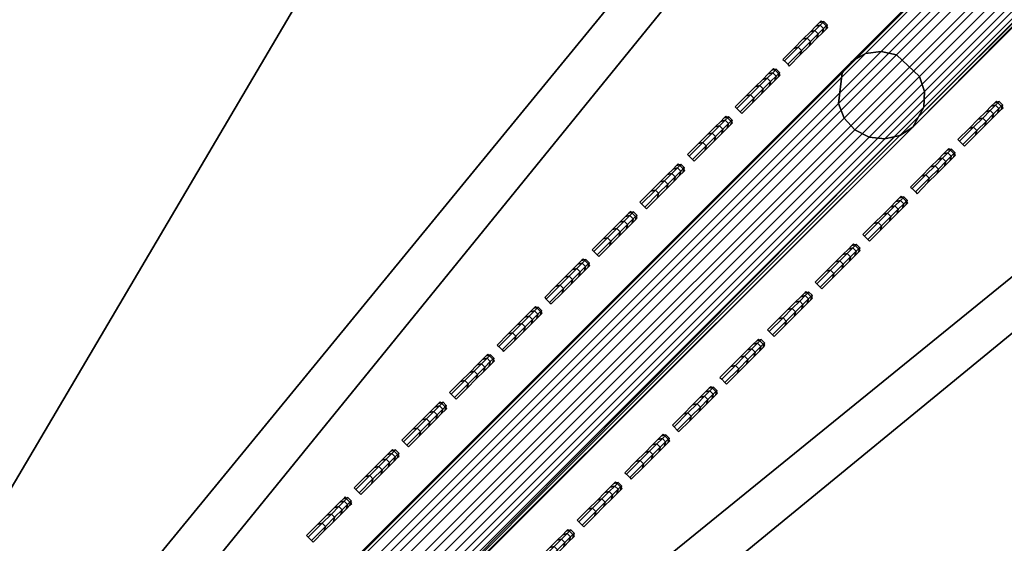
# Model space of a CAD drawing. Header units: inches. Extents: x 0 to 63.6, y -63.6 to 0.
# Tile 386 of 475: x 29.8 to 30.9, y -33.4 to -32.8. Entities that reach past the tile are written whole.
import ezdxf

# ---------------------------------------------------------------- set-up
doc = ezdxf.new("R2010")
doc.units = ezdxf.units.IN
doc.header["$LTSCALE"] = 0.03937
doc.header["$MEASUREMENT"] = 0
for name, color, linetype in [('A-FURN-3-ST', 151, 'Continuous'), ('A-FURN-3-ST-BK', 151, 'Continuous'), ('A-FURN-3-ST-SEAM', 250, 'Continuous'), ('A-FURN-3-STITCH', 15, 'Continuous')]:
    doc.layers.add(name, color=color, linetype=linetype)

msp = doc.modelspace()

# ---------------------------------------------------------------- meshes
at = {"layer": 'A-FURN-3-ST'}
mesh = msp.add_polyface(dxfattribs=at)
corners = [(47.2494, -22.6677, 18), (45.7647, -21.0157, 18), (30.2851, -35.8696, 18), (29.0547, -34.5849, 18), (44.2222, -19.4174, 18), (42.6239, -17.875, 18), (27.77, -33.3546, 18), (40.9719, -16.3902, 18), (26.4332, -32.181, 18), (39.2682, -14.9651, 18), (25.0468, -31.0664, 18), (37.515, -13.6013, 18), (23.6135, -30.0129, 18), (35.7144, -12.3007, 18), (22.136, -29.0223, 18), (33.8688, -11.0648, 18), (42.5956, -16.3574, 5.5), (41.6674, -15.5877, 5.3087), (40.9281, -14.9068, 5.5), (39.9347, -14.1383, 5.3087), (39.2112, -13.515, 5.5), (38.1515, -12.7513, 5.3087), (37.447, -12.1836, 5.5), (41.5964, -15.6696, 5.1464), (39.8666, -14.2227, 5.1464), (38.0865, -12.8381, 5.1464), (36.0566, -11.8078, 5), (37.9893, -12.9679, 5.0381), (37.8745, -13.121, 5), (39.7648, -14.3489, 5.0381), (39.6447, -14.4979, 5), (41.4902, -15.7922, 5.0381), (41.3648, -15.9368, 5), (42.5956, -16.3574, 16.9), (40.9281, -14.9068, 16.9), (39.2112, -13.515, 16.9), (37.447, -12.1836, 16.9), (42.8179, -17.6666, 17.9625), (41.1584, -16.1751, 17.9625), (39.4469, -14.7434, 17.9625), (37.6857, -13.3735, 17.9625), (41.6678, -15.5873, 17.1847), (39.9351, -14.1379, 17.1847), (39.8661, -14.2234, 17.45), (41.5959, -15.6704, 17.45), (39.7564, -14.3596, 17.6778), (41.4814, -15.8025, 17.6778), (39.6134, -14.5369, 17.8526), (41.3322, -15.9746, 17.8526), (38.1519, -12.7509, 17.1847), (38.0861, -12.8389, 17.45), (37.9813, -12.9788, 17.6778), (37.8447, -13.1611, 17.8526), (36.0283, -11.8491, 17.8526), (35.8769, -12.0669, 17.9625), (49.1417, -23.9949, 5), (28.6305, -35.0091, 5), (47.7028, -22.2748, 5), (46.2038, -20.6068, 5), (44.6464, -18.9932, 5), (43.0328, -17.4358, 5), (27.3646, -33.7969, 5), (26.0475, -32.6406, 5), (24.6816, -31.5424, 5), (23.2694, -30.5044, 5), (21.8136, -29.5284, 5), (34.1932, -10.5601, 5)]
mesh.append_faces([[corners[k] for k in face] for face in [(0, 1, 2), (3, 1, 4), (3, 4, 5), (3, 5, 6), (6, 5, 7), (6, 7, 8), (8, 7, 9), (8, 9, 10), (10, 9, 11), (12, 11, 13), (14, 13, 15), (16, 17, 18), (18, 17, 19), (18, 19, 20), (20, 19, 21), (20, 21, 22), (17, 23, 24, 19), (19, 24, 25, 21), (26, 27, 28), (28, 27, 29), (28, 29, 30), (30, 29, 31), (30, 31, 32), (23, 31, 29, 24), (24, 29, 27, 25), (33, 18, 34), (34, 18, 20), (34, 20, 35), (35, 20, 22), (35, 22, 36), (7, 37, 38), (7, 38, 9), (9, 38, 39), (9, 39, 11), (11, 39, 40), (11, 40, 13), (33, 34, 41), (41, 34, 42), (41, 42, 43, 44), (44, 43, 45, 46), (46, 45, 47, 48), (48, 47, 39, 38), (34, 35, 42), (42, 35, 49), (42, 49, 50, 43), (43, 50, 51, 45), (45, 51, 52, 47), (47, 52, 40, 39), (35, 36, 49), (52, 53, 54, 40), (55, 56, 57), (57, 56, 58), (58, 56, 59), (59, 56, 60), (60, 61, 32), (32, 61, 62), (32, 62, 30), (30, 62, 63), (30, 63, 28), (28, 64, 26), (26, 65, 66)]])
mesh = msp.add_polyface(dxfattribs=at)
corners = [(34.1112, -41.826, 5), (33.95, -41.9291, 5.0381), (33.1353, -40.3702, 5), (32.9787, -40.4802, 5.0381), (32.0972, -38.9581, 5), (31.9455, -39.0747, 5.0381), (30.999, -37.5921, 5), (30.8525, -37.7152, 5.0381), (29.8427, -36.275, 5), (30.101, -37.3129, 5.5), (30.6453, -37.8893, 5.3087), (31.243, -38.6788, 5.5), (31.731, -39.2396, 5.3087), (32.323, -40.0941, 5.5), (32.7572, -40.6357, 5.3087), (33.339, -41.5562, 5.5), (33.7221, -42.0749, 5.3087), (33.8134, -42.0165, 5.1464), (32.8459, -40.5734, 5.1464), (31.8169, -39.1736, 5.1464), (30.7283, -37.8196, 5.1464), (34.2889, -43.062, 16.9), (33.339, -41.5562, 16.9), (32.323, -40.0941, 16.9), (31.243, -38.6788, 16.9), (30.101, -37.3129, 16.9), (34.3774, -41.657, 17.9625), (34.6173, -41.5036, 18), (33.3937, -40.1897, 17.9625), (33.6267, -40.0261, 18), (32.3475, -38.7663, 17.9625), (32.5732, -38.5928, 18), (31.2406, -37.3896, 17.9625), (31.4586, -37.2064, 18), (30.0752, -36.062, 17.9625), (30.2851, -35.8696, 18), (29.8797, -36.2413, 17.8526), (31.0375, -37.5603, 17.8526), (32.1372, -38.9281, 17.8526), (33.1766, -40.3422, 17.8526), (34.1539, -41.7999, 17.8526), (29.7118, -36.3953, 17.6778), (30.8631, -37.7068, 17.6778), (31.9566, -39.0669, 17.6778), (32.9902, -40.4731, 17.6778), (33.962, -41.9227, 17.6778), (30.6451, -37.89, 17.1847), (31.7309, -39.2405, 17.1847), (32.7572, -40.6367, 17.1847), (33.7221, -42.076, 17.1847), (33.8147, -42.0168, 17.45), (32.8471, -40.5736, 17.45), (31.818, -39.1735, 17.45), (30.7293, -37.8193, 17.45), (56.8407, -37.5564, 18), (45.7647, -21.0157, 18), (29.0547, -34.5849, 18), (58.2854, -39.3617, 5), (57.3865, -37.3071, 5), (56.4152, -35.2858, 5), (28.6305, -35.0091, 5), (43.0328, -17.4358, 5), (27.3646, -33.7969, 5)]
mesh.append_faces([[corners[k] for k in face] for face in [(0, 1, 2), (2, 1, 3), (2, 3, 4), (4, 3, 5), (4, 5, 6), (6, 5, 7), (6, 7, 8), (9, 10, 11), (11, 10, 12), (11, 12, 13), (13, 12, 14), (13, 14, 15), (15, 14, 16), (17, 16, 14, 18), (18, 14, 12, 19), (19, 12, 10, 20), (1, 17, 18, 3), (3, 18, 19, 5), (5, 19, 20, 7), (15, 21, 22), (15, 22, 13), (13, 22, 23), (13, 23, 11), (11, 23, 24), (11, 24, 9), (9, 24, 25), (26, 27, 28), (28, 27, 29), (28, 29, 30), (30, 29, 31), (30, 31, 32), (32, 31, 33), (32, 33, 34), (34, 33, 35), (34, 36, 37, 32), (32, 37, 38, 30), (30, 38, 39, 28), (28, 39, 40, 26), (36, 41, 42, 37), (37, 42, 43, 38), (38, 43, 44, 39), (39, 44, 45, 40), (46, 25, 24), (46, 24, 47), (47, 24, 23), (47, 23, 48), (48, 23, 22), (48, 22, 49), (50, 45, 44, 51), (51, 44, 43, 52), (52, 43, 42, 53), (49, 50, 51, 48), (48, 51, 52, 47), (47, 52, 53, 46), (31, 54, 33), (33, 54, 35), (35, 55, 56), (57, 4, 6), (58, 6, 8), (59, 8, 60), (61, 60, 62)]])
mesh = msp.add_polyface(dxfattribs=at)
corners = [(30.2851, -35.8696, 18), (48.6745, -24.3714, 18), (47.2494, -22.6677, 18), (52.7253, -28.0019, 5.5), (53.468, -29.1964, 5.3087), (52.2111, -27.3193, 5.3087), (51.456, -26.1926, 5.5), (50.8883, -25.4881, 5.3087), (50.1247, -24.4284, 5.5), (49.5013, -23.705, 5.3087), (48.7328, -22.7115, 5.5), (48.0519, -21.9722, 5.3087), (53.3768, -29.2551, 5.1464), (52.1221, -27.3812, 5.1464), (50.8015, -25.5531, 5.1464), (49.4169, -23.773, 5.1464), (47.97, -22.0432, 5.1464), (47.7028, -22.2748, 5), (47.8474, -22.1494, 5.0381), (49.1417, -23.9949, 5), (49.2907, -23.8748, 5.0381), (50.5186, -25.7651, 5), (50.6717, -25.6503, 5.0381), (51.8318, -27.583, 5), (51.9889, -27.4738, 5.0381), (53.0795, -29.4464, 5), (53.2404, -29.3429, 5.0381), (52.7253, -28.0019, 16.9), (51.456, -26.1926, 16.9), (50.1247, -24.4284, 16.9), (48.7328, -22.7115, 16.9), (47.2822, -21.044, 5.5), (52.5748, -29.7708, 18), (51.5727, -27.7627, 17.9625), (51.3389, -27.9252, 18), (50.2661, -25.9539, 17.9625), (50.0383, -26.1246, 18), (48.8962, -24.1927, 17.9625), (47.4645, -22.4812, 17.9625), (45.973, -20.8217, 17.9625), (53.4684, -29.196, 17.1847), (52.2115, -27.319, 17.1847), (52.1212, -27.3816, 17.45), (53.3759, -29.2554, 17.45), (51.9776, -27.4813, 17.6778), (53.2289, -29.35, 17.6778), (51.7906, -27.6113, 17.8526), (53.0373, -29.4732, 17.8526), (50.8887, -25.4877, 17.1847), (50.8007, -25.5535, 17.45), (50.6608, -25.6583, 17.6778), (50.4785, -25.7949, 17.8526), (49.5017, -23.7046, 17.1847), (49.4162, -23.7735, 17.45), (49.2801, -23.8832, 17.6778), (49.1027, -24.0262, 17.8526), (48.0523, -21.9718, 17.1847), (47.9693, -22.0438, 17.45), (47.8371, -22.1582, 17.6778), (47.665, -22.3075, 17.8526), (28.6305, -35.0091, 5)]
mesh.append_faces([[corners[k] for k in face] for face in [(0, 1, 2), (3, 4, 5), (3, 5, 6), (6, 5, 7), (6, 7, 8), (8, 7, 9), (8, 9, 10), (10, 9, 11), (4, 12, 13, 5), (5, 13, 14, 7), (7, 14, 15, 9), (9, 15, 16, 11), (17, 18, 19), (19, 18, 20), (19, 20, 21), (21, 20, 22), (21, 22, 23), (23, 22, 24), (23, 24, 25), (12, 26, 24, 13), (13, 24, 22, 14), (14, 22, 20, 15), (15, 20, 18, 16), (27, 3, 6), (27, 6, 28), (28, 6, 8), (28, 8, 29), (29, 8, 10), (29, 10, 30), (30, 10, 31), (32, 33, 34), (34, 33, 35), (34, 35, 36), (36, 35, 37), (36, 37, 1), (1, 37, 38), (1, 38, 2), (2, 38, 39), (40, 27, 41), (40, 41, 42, 43), (43, 42, 44, 45), (45, 44, 46, 47), (27, 28, 41), (41, 28, 48), (41, 48, 49, 42), (42, 49, 50, 44), (44, 50, 51, 46), (46, 51, 35, 33), (28, 29, 48), (48, 29, 52), (48, 52, 53, 49), (49, 53, 54, 50), (50, 54, 55, 51), (51, 55, 37, 35), (29, 30, 52), (52, 30, 56), (52, 56, 57, 53), (53, 57, 58, 54), (54, 58, 59, 55), (55, 59, 38, 37), (21, 60, 19)]])
mesh = msp.add_polyface(dxfattribs=at)
corners = [(34.6173, -41.5036, 18), (58.5487, -41.6565, 18), (33.6267, -40.0261, 18), (57.7311, -39.5913, 18), (32.5732, -38.5928, 18), (56.8407, -37.5564, 18), (30.2851, -35.8696, 18), (55.8786, -35.5544, 18), (54.8461, -33.5878, 18), (53.7443, -31.6591, 18), (52.5748, -29.7708, 18), (51.3389, -27.9252, 18), (50.0383, -26.1246, 18), (48.6745, -24.3714, 18), (56.1459, -33.6789, 5.5), (55.7779, -33.0785, 5.3087), (55.0716, -31.7474, 5.5), (54.6574, -31.117, 5.3087), (53.931, -29.8543, 5.5), (53.468, -29.1964, 5.3087), (52.7253, -28.0019, 5.5), (55.6828, -33.1305, 5.1464), (54.5642, -31.1723, 5.1464), (53.3768, -29.2551, 5.1464), (53.0795, -29.4464, 5), (51.9889, -27.4738, 5.0381), (53.2404, -29.3429, 5.0381), (54.2603, -31.353, 5), (54.4248, -31.2552, 5.0381), (55.3727, -33.3003, 5), (55.5405, -33.2084, 5.0381), (56.1459, -33.6789, 16.9), (55.0716, -31.7474, 16.9), (53.931, -29.8543, 16.9), (52.7253, -28.0019, 16.9), (56.1331, -35.4267, 17.9625), (55.0959, -33.4512, 17.9625), (53.9891, -31.5137, 17.9625), (52.8142, -29.6168, 17.9625), (51.5727, -27.7627, 17.9625), (56.3703, -35.3078, 17.8526), (55.3286, -33.3239, 17.8526), (55.7784, -33.0781, 17.1847), (54.6579, -31.1166, 17.1847), (54.5633, -31.1726, 17.45), (55.6819, -33.1308, 17.45), (54.413, -31.2619, 17.6778), (55.5285, -33.2146, 17.6778), (54.2172, -31.3782, 17.8526), (53.4684, -29.196, 17.1847), (53.3759, -29.2554, 17.45), (53.2289, -29.35, 17.6778), (53.0373, -29.4732, 17.8526), (51.7906, -27.6113, 17.8526), (59.1108, -41.4469, 5), (33.1353, -40.3702, 5), (58.2854, -39.3617, 5), (32.0972, -38.9581, 5), (30.999, -37.5921, 5), (57.3865, -37.3071, 5), (29.8427, -36.275, 5), (56.4152, -35.2858, 5), (28.6305, -35.0091, 5), (51.8318, -27.583, 5), (50.5186, -25.7651, 5)]
mesh.append_faces([[corners[k] for k in face] for face in [(0, 1, 2), (2, 1, 3), (2, 3, 4), (4, 3, 5), (6, 5, 7), (6, 7, 8), (8, 9, 6), (6, 9, 10), (6, 10, 11), (11, 12, 6), (6, 12, 13), (14, 15, 16), (16, 15, 17), (16, 17, 18), (18, 17, 19), (18, 19, 20), (15, 21, 22, 17), (17, 22, 23, 19), (24, 25, 26), (24, 26, 27), (27, 26, 28), (27, 28, 29), (29, 28, 30), (21, 30, 28, 22), (22, 28, 26, 23), (31, 16, 32), (32, 16, 18), (32, 18, 33), (33, 18, 20), (33, 20, 34), (7, 35, 36), (7, 36, 8), (8, 36, 37), (8, 37, 9), (9, 37, 38), (9, 38, 10), (10, 38, 39), (40, 41, 36, 35), (31, 32, 42), (42, 32, 43), (42, 43, 44, 45), (45, 44, 46, 47), (47, 46, 48, 41), (41, 48, 37, 36), (32, 33, 43), (43, 33, 49), (43, 49, 50, 44), (44, 50, 51, 46), (46, 51, 52, 48), (48, 52, 38, 37), (33, 34, 49), (52, 53, 39, 38), (54, 55, 56), (56, 55, 57), (56, 58, 59), (59, 60, 61), (61, 62, 29), (29, 62, 27), (27, 62, 24), (24, 62, 63), (63, 62, 64)]])
mesh = msp.add_polyface(dxfattribs=at)
corners = [(29.8427, -36.275, 5), (30.8525, -37.7152, 5.0381), (29.7017, -36.4043, 5.0381), (28.6305, -35.0091, 5), (28.4952, -35.1444, 5.0381), (27.3646, -33.7969, 5), (27.2353, -33.938, 5.0381), (26.0475, -32.6406, 5), (25.9244, -32.7871, 5.0381), (24.6816, -31.5424, 5), (24.9609, -32.3966, 5.5), (25.7503, -32.9943, 5.3087), (26.3267, -33.5386, 5.5), (27.0524, -34.1374, 5.3087), (27.6405, -34.7402, 5.5), (28.3038, -35.3358, 5.3087), (28.8994, -35.9992, 5.5), (29.5022, -36.5872, 5.3087), (30.101, -37.3129, 5.5), (30.6453, -37.8893, 5.3087), (30.7283, -37.8196, 5.1464), (29.5821, -36.5139, 5.1464), (28.3805, -35.2591, 5.1464), (27.1257, -34.0575, 5.1464), (25.82, -32.9113, 5.1464), (30.101, -37.3129, 16.9), (28.8994, -35.9992, 16.9), (27.6405, -34.7402, 16.9), (26.3267, -33.5386, 16.9), (30.0752, -36.062, 17.9625), (30.2851, -35.8696, 18), (28.8534, -34.7862, 17.9625), (29.0547, -34.5849, 18), (27.5776, -33.5644, 17.9625), (27.77, -33.3546, 18), (26.25, -32.399, 17.9625), (26.4332, -32.181, 18), (24.8733, -31.2921, 17.9625), (24.7116, -31.5024, 17.8526), (26.0793, -32.6021, 17.8526), (27.3983, -33.7599, 17.8526), (28.6658, -34.9738, 17.8526), (29.8797, -36.2413, 17.8526), (25.9328, -32.7765, 17.6778), (27.2443, -33.9278, 17.6778), (28.5047, -35.1349, 17.6778), (29.7118, -36.3953, 17.6778), (25.7496, -32.9945, 17.1847), (24.9609, -32.3966, 16.9), (27.0519, -34.1377, 17.1847), (28.3034, -35.3362, 17.1847), (29.5019, -36.5877, 17.1847), (30.6451, -37.89, 17.1847), (30.7293, -37.8193, 17.45), (30.8631, -37.7068, 17.6778), (29.5829, -36.5135, 17.45), (28.3811, -35.2585, 17.45), (27.1262, -34.0567, 17.45), (25.8203, -32.9103, 17.45)]
mesh.append_faces([[corners[k] for k in face] for face in [(0, 1, 2), (0, 2, 3), (3, 2, 4), (3, 4, 5), (5, 4, 6), (5, 6, 7), (7, 6, 8), (7, 8, 9), (10, 11, 12), (12, 11, 13), (12, 13, 14), (14, 13, 15), (14, 15, 16), (16, 15, 17), (16, 17, 18), (18, 17, 19), (20, 19, 17, 21), (21, 17, 15, 22), (22, 15, 13, 23), (23, 13, 11, 24), (1, 20, 21, 2), (2, 21, 22, 4), (4, 22, 23, 6), (6, 23, 24, 8), (18, 25, 16), (16, 25, 26), (16, 26, 14), (14, 26, 27), (14, 27, 12), (12, 27, 28), (12, 28, 10), (29, 30, 31), (31, 30, 32), (31, 32, 33), (33, 32, 34), (33, 34, 35), (35, 34, 36), (35, 36, 37), (37, 38, 39, 35), (35, 39, 40, 33), (33, 40, 41, 31), (31, 41, 42, 29), (39, 43, 44, 40), (40, 44, 45, 41), (41, 45, 46, 42), (47, 48, 28), (47, 28, 49), (49, 28, 27), (49, 27, 50), (50, 27, 26), (50, 26, 51), (51, 26, 25), (51, 25, 52), (53, 54, 46, 55), (55, 46, 45, 56), (56, 45, 44, 57), (57, 44, 43, 58), (52, 53, 55, 51), (51, 55, 56, 50), (50, 56, 57, 49), (49, 57, 58, 47)]])
at = {"layer": 'A-FURN-3-ST-BK'}
mesh = msp.add_polyface(dxfattribs=at)
corners = [(30.941, -31.3661, 18.6363), (30.9526, -31.354, 18.4534), (29.5647, -30.0785, 18.4534), (30.9178, -31.3904, 18.2768), (29.5314, -30.1163, 18.2768), (30.8411, -31.4704, 18.1303), (29.4582, -30.1994, 18.1303), (30.7331, -31.5831, 18.0337), (29.355, -30.3166, 18.0337), (29.2357, -30.4521, 18), (30.6081, -31.7134, 18), (27.8114, -29.2497, 18), (27.9248, -29.1093, 18.0337), (28.023, -28.9878, 18.1303), (28.0926, -28.9017, 18.2768), (28.1243, -28.8625, 18.4534), (29.5536, -30.091, 18.6363), (28.1137, -28.8755, 18.6363), (31.9262, -33.0315, 18), (28.8993, -35.9991, 18), (27.6405, -34.7403, 18), (28.8993, -35.9991, 5.25), (28.8751, -36.0222, 5.125), (27.6405, -34.7403, 5.25), (28.809, -36.0855, 5.0335), (27.5541, -34.8306, 5.0335), (27.6174, -34.7645, 5.125), (28.7186, -36.1719, 5), (30.159, -35.9851, 31.8898), (30.2571, -35.8951, 31.5452), (28.9339, -34.7057, 31.8898), (28.7966, -34.843, 32.204), (30.0159, -36.1163, 32.204), (28.6208, -35.0188, 32.4772), (29.8326, -36.2844, 32.4772), (28.4124, -35.2272, 32.6999), (29.6155, -36.4835, 32.6999), (28.1786, -35.461, 32.8647), (29.3718, -36.7069, 32.8647), (27.9274, -35.7122, 32.9659), (29.1099, -36.947, 32.9659), (29.028, -34.6116, 31.5452), (27.6545, -33.4806, 31.8898), (27.5233, -33.6237, 32.204), (27.7445, -33.3825, 31.5452)]
mesh.append_faces([[corners[k] for k in face] for face in [(0, 1, 2), (2, 1, 3, 4), (4, 3, 5, 6), (6, 5, 7, 8), (8, 7, 9), (9, 7, 10), (9, 11, 8), (8, 11, 12), (8, 12, 13, 6), (6, 13, 14, 4), (4, 14, 15, 2), (2, 15, 16), (16, 15, 17), (16, 0, 2), (18, 19, 20), (18, 20, 10), (10, 20, 9), (19, 21, 20), (21, 22, 23), (22, 24, 25, 26), (24, 27, 25), (28, 29, 30), (28, 30, 31, 32), (32, 31, 33, 34), (34, 33, 35, 36), (36, 35, 37, 38), (38, 37, 39, 40), (29, 41, 30), (30, 41, 42), (30, 42, 43, 31), (41, 44, 42), (41, 0, 44), (44, 0, 16)]])
mesh = msp.add_polyface(dxfattribs=at)
corners = [(34.7641, -35.5259, 18.6363), (35.9313, -37.0057, 18.4534), (34.7771, -35.5153, 18.4534), (33.5486, -34.086, 18.6363), (33.5611, -34.0749, 18.4534), (32.2735, -32.6986, 18.6363), (32.2856, -32.687, 18.4534), (30.941, -31.3661, 18.6363), (30.9526, -31.354, 18.4534), (30.6081, -31.7134, 18), (30.7331, -31.5831, 18.0337), (31.9262, -33.0315, 18), (32.0565, -32.9066, 18.0337), (33.1875, -34.4039, 18), (33.323, -34.2846, 18.0337), (34.3899, -35.8283, 18), (34.5303, -35.7148, 18.0337), (35.5313, -37.302, 18), (34.6518, -35.6166, 18.1303), (33.4402, -34.1814, 18.1303), (32.1692, -32.7985, 18.1303), (30.8411, -31.4704, 18.1303), (35.8908, -37.0357, 18.2768), (35.8018, -37.1016, 18.1303), (34.7379, -35.547, 18.2768), (33.5233, -34.1082, 18.2768), (32.2492, -32.7218, 18.2768), (30.9178, -31.3904, 18.2768), (30.1008, -37.3127, 18), (28.8993, -35.9991, 18), (31.4295, -37.2306, 31.5452), (30.2571, -35.8951, 31.5452), (29.028, -34.6116, 31.5452)]
mesh.append_faces([[corners[k] for k in face] for face in [(0, 1, 2), (0, 2, 3), (3, 2, 4), (3, 4, 5), (5, 4, 6), (5, 6, 7), (7, 6, 8), (9, 10, 11), (11, 10, 12), (11, 12, 13), (13, 12, 14), (13, 14, 15), (15, 14, 16), (15, 16, 17), (18, 16, 14, 19), (19, 14, 12, 20), (20, 12, 10, 21), (22, 23, 18, 24), (24, 18, 19, 25), (25, 19, 20, 26), (26, 20, 21, 27), (1, 22, 24, 2), (2, 24, 25, 4), (4, 25, 26, 6), (6, 26, 27, 8), (15, 28, 13), (13, 28, 29), (13, 29, 11), (30, 0, 3), (30, 3, 31), (31, 3, 5), (31, 5, 32), (32, 5, 7)]])
at = {"layer": 'A-FURN-3-ST-SEAM'}
mesh = msp.add_polyface(dxfattribs=at)
corners = [(0.1, -23.5496, 5.5003), (0.0965, -23.5235, 16.9008), (0.1, -23.5408, 16.9008), (0.0051, -23.5452, 17.0869), (0.0003, -23.5283, 17.0837), (0.0003, -23.5454, 16.9008), (0.0051, -23.5625, 16.9008), (0.003, -23.5667, 5.5003), (0.003, -23.5325, 5.5003), (0.0155, -23.577, 16.9008), (0.025, -23.5929, 5.5003), (0.0304, -23.5867, 16.9008), (0.0587, -23.5989, 5.5003), (0.0655, -23.588, 16.9008), (0.0812, -23.5798, 16.9008), (0.0812, -23.5622, 17.0901), (0.0655, -23.5702, 17.0915), (0.0812, -23.5067, 17.283), (0.0655, -23.5142, 17.286), (0.0883, -23.5818, 5.5003), (0.0929, -23.5664, 16.9008), (0.0929, -23.5489, 17.0876), (0.1, -23.5239, 17.0828), (0.0304, -23.513, 17.2856), (0.0304, -23.5689, 17.0913), (0.0155, -23.504, 17.282), (0.0155, -23.5594, 17.0895), (0.0883, -23.5175, 5.5003), (0.0587, -23.5004, 5.5003), (0.025, -23.5063, 5.5003), (40.0732, -63.5467, 16.9008), (40.0579, -63.5513, 5.5003), (40.0598, -63.5584, 16.9008), (40.0408, -63.5809, 5.5003), (40.0516, -63.5741, 16.9008), (40.0529, -63.6092, 16.9008), (40.0467, -63.6146, 5.5003), (40.0626, -63.6241, 16.9008), (40.0729, -63.6366, 5.5003), (40.0707, -63.6092, 17.0913), (40.0694, -63.5741, 17.0915)]
mesh.append_faces([[corners[k] for k in face] for face in [(0, 1, 2), (3, 4, 5, 6), (6, 5, 7), (7, 5, 8), (6, 7, 9), (9, 7, 10), (9, 10, 11), (11, 10, 12), (11, 12, 13), (13, 12, 14), (13, 14, 15, 16), (16, 15, 17, 18), (12, 19, 14), (14, 19, 20), (14, 20, 21, 15), (19, 0, 20), (20, 0, 2), (20, 2, 21), (21, 2, 22), (18, 23, 24, 16), (16, 24, 11, 13), (23, 25, 26, 24), (24, 26, 9, 11), (26, 3, 6, 9), (30, 31, 32), (31, 33, 32), (32, 33, 34), (34, 33, 35), (35, 33, 36), (35, 36, 37), (37, 36, 38), (39, 40, 34, 35)]])
mesh.append_faces([[corners[k] for k in face] for face in [(8, 10, 7)]], dxfattribs={"vtx0": -1})
mesh.append_faces([[corners[k] for k in face] for face in [(28, 12, 29), (29, 10, 8)]], dxfattribs={"vtx0": -1, "vtx1": -1})
mesh.append_faces([[corners[k] for k in face] for face in [(28, 19, 12), (29, 12, 10)]], dxfattribs={"vtx0": -1, "vtx2": -1})
mesh.append_faces([[corners[k] for k in face] for face in [(0, 19, 27)]], dxfattribs={"vtx1": -1})
mesh = msp.add_polyface(dxfattribs=at)
corners = [(30.761, -32.9312, 22.931), (30.7436, -32.9291, 22.9279), (31.6078, -32.0649, 18.6246), (31.6252, -32.067, 18.6277), (31.3818, -32.3103, 18.0446), (31.3703, -32.3024, 18.0556), (31.308, -32.3858, 18.0321), (31.3576, -32.2915, 18.0612), (31.287, -32.3649, 18.0492), (31.5738, -32.0274, 18.6253), (31.5802, -32.0438, 18.6233), (30.716, -32.908, 22.9266), (30.7096, -32.8916, 22.9286), (30.7278, -32.9212, 22.9263), (31.592, -32.057, 18.6231), (30.7138, -32.8577, 22.9363), (31.578, -31.9936, 18.633), (31.6212, -31.9696, 18.6465), (31.604, -31.9721, 18.6425), (30.7398, -32.8363, 22.9458), (30.757, -32.8338, 22.9497), (30.7742, -32.8378, 22.9524), (31.6383, -31.9736, 18.6491), (31.6696, -32.0142, 18.6473), (31.664, -31.9975, 18.6495), (30.7998, -32.8617, 22.9527), (30.8054, -32.8784, 22.9505), (30.8045, -32.8958, 22.9468), (31.6687, -32.0316, 18.6436), (31.308, -32.3858, 17.9679), (31.3952, -32.3051, 17.9881), (31.3162, -32.3941, 18), (31.3961, -32.3142, 18.013), (31.6563, -32.054, 18.6366), (30.7922, -32.9182, 22.9399), (29.0638, -34.6465, 31.5464), (31.287, -32.3649, 17.9508), (31.3891, -32.2947, 17.975), (31.3909, -32.3146, 18.0299), (31.6421, -32.0634, 18.6319), (30.7779, -32.9275, 22.9351), (29.0496, -34.6559, 31.5416), (30.7247, -32.8446, 22.9411), (31.5889, -31.9804, 18.6378), (31.2632, -32.3411, 18.0433), (31.2632, -32.3411, 17.9567), (31.2477, -32.3255, 18.0171), (31.2477, -32.3255, 17.9829)]
mesh.append_faces([[corners[k] for k in face] for face in [(0, 1, 2, 3), (4, 5, 6), (6, 7, 8), (9, 10, 11, 12), (1, 13, 14, 2), (12, 15, 16, 9), (17, 18, 19, 20), (20, 21, 22, 17), (23, 24, 25, 26), (26, 27, 28, 23), (29, 30, 31), (31, 30, 32), (33, 28, 34), (34, 28, 27), (34, 27, 35), (29, 36, 37), (4, 6, 38), (38, 6, 31), (38, 31, 32), (39, 33, 40), (40, 33, 34), (40, 34, 41), (21, 25, 24, 22), (42, 19, 18, 43), (15, 42, 43, 16), (13, 11, 10, 14), (40, 0, 3, 39)]])
mesh.append_faces([[corners[k] for k in face] for face in [(45, 46, 47)]], dxfattribs={"vtx0": -1})
mesh.append_faces([[corners[k] for k in face] for face in [(29, 8, 36), (36, 44, 45)]], dxfattribs={"vtx0": -1, "vtx1": -1})
mesh.append_faces([[corners[k] for k in face] for face in [(29, 6, 8), (36, 8, 44), (45, 44, 46)]], dxfattribs={"vtx0": -1, "vtx2": -1})
mesh.append_faces([[corners[k] for k in face] for face in [(31, 6, 29)]], dxfattribs={"vtx1": -1})
mesh = msp.add_polyface(dxfattribs=at)
corners = [(28.9581, -34.7341, 31.8222), (28.9412, -34.7315, 31.8175), (29.0152, -34.6575, 31.5344), (29.0327, -34.6595, 31.5375), (30.7436, -32.9291, 22.9279), (30.761, -32.9312, 22.931), (30.7096, -32.8916, 22.9286), (30.716, -32.908, 22.9266), (28.9877, -34.6364, 31.5331), (28.9812, -34.62, 31.5351), (28.9138, -34.7103, 31.8155), (28.907, -34.6942, 31.8186), (28.9256, -34.7234, 31.8151), (28.9995, -34.6496, 31.5329), (30.7278, -32.9212, 22.9263), (28.9102, -34.6613, 31.8303), (28.9854, -34.5861, 31.5428), (30.7138, -32.8577, 22.9363), (30.757, -32.8338, 22.9497), (30.7398, -32.8363, 22.9458), (29.0115, -34.5647, 31.5523), (29.0287, -34.5622, 31.5563), (28.9349, -34.6412, 31.8449), (28.9516, -34.6393, 31.8509), (28.9683, -34.6436, 31.855), (29.0458, -34.5661, 31.5589), (30.7742, -32.8378, 22.9524), (30.8054, -32.8784, 22.9505), (30.7998, -32.8617, 22.9527), (29.0715, -34.59, 31.5593), (29.0771, -34.6067, 31.557), (28.994, -34.6676, 31.8555), (28.9998, -34.6839, 31.8521), (28.9995, -34.7009, 31.8465), (29.0762, -34.6241, 31.5534), (30.8045, -32.8958, 22.9468), (29.0638, -34.6465, 31.5464), (28.9881, -34.7222, 31.8357), (28.8773, -34.833, 32.1153), (29.0496, -34.6559, 31.5416), (30.7922, -32.9182, 22.9399), (28.9745, -34.731, 31.8285), (28.9204, -34.6488, 31.8377), (28.9964, -34.5729, 31.5476), (30.7247, -32.8446, 22.9411), (30.7779, -32.9275, 22.9351)]
mesh.append_faces([[corners[k] for k in face] for face in [(0, 1, 2, 3), (3, 2, 4, 5), (6, 7, 8, 9), (9, 8, 10, 11), (1, 12, 13, 2), (2, 13, 14, 4), (11, 15, 16, 9), (9, 16, 17, 6), (18, 19, 20, 21), (21, 20, 22, 23), (23, 24, 25, 21), (21, 25, 26, 18), (27, 28, 29, 30), (30, 29, 31, 32), (32, 33, 34, 30), (30, 34, 35, 27), (36, 35, 34), (36, 34, 37), (37, 34, 33), (37, 33, 38), (39, 40, 36), (39, 36, 41), (41, 36, 37), (24, 31, 29, 25), (25, 29, 28, 26), (42, 22, 20, 43), (43, 20, 19, 44), (15, 42, 43, 16), (16, 43, 44, 17), (12, 10, 8, 13), (13, 8, 7, 14), (41, 0, 3, 39), (39, 3, 5, 45)]])
at = {"layer": 'A-FURN-3-STITCH'}
mesh = msp.add_polymesh((7, 4), dxfattribs=at)
for k, corner in enumerate([(30.6977, -32.8074, 22.8913), (30.6958, -32.8056, 22.8913), (30.6921, -32.8019, 22.8913), (30.6903, -32.8, 22.8913), (30.6958, -32.8092, 22.9303), (30.6971, -32.8043, 22.9315), (30.6934, -32.8006, 22.9315), (30.6885, -32.8019, 22.9303), (30.6918, -32.8132, 22.969), (30.6931, -32.8083, 22.9702), (30.6894, -32.8046, 22.9702), (30.6845, -32.8059, 22.969), (30.6857, -32.8193, 23.0071), (30.687, -32.8144, 23.0083), (30.6833, -32.8107, 23.0083), (30.6784, -32.812, 23.0071), (30.6775, -32.8276, 23.0445), (30.6787, -32.8227, 23.0456), (30.675, -32.819, 23.0456), (30.6701, -32.8202, 23.0445), (30.6672, -32.8378, 23.0808), (30.6685, -32.8329, 23.0819), (30.6648, -32.8292, 23.0819), (30.6599, -32.8305, 23.0808), (30.655, -32.8501, 23.1158), (30.6532, -32.8482, 23.1158), (30.6495, -32.8445, 23.1158), (30.6476, -32.8427, 23.1158)]):
    mesh.set_mesh_vertex(divmod(k, 4), corner)
mesh = msp.add_polymesh((7, 4), dxfattribs=at)
for k, corner in enumerate([(30.6448, -32.8603, 23.1548), (30.6429, -32.8585, 23.1548), (30.6392, -32.8548, 23.1548), (30.6374, -32.8529, 23.1548), (30.6429, -32.8621, 23.1938), (30.6442, -32.8572, 23.195), (30.6405, -32.8535, 23.195), (30.6356, -32.8548, 23.1938), (30.6389, -32.8661, 23.2325), (30.6402, -32.8612, 23.2336), (30.6365, -32.8575, 23.2336), (30.6316, -32.8588, 23.2325), (30.6328, -32.8723, 23.2706), (30.634, -32.8673, 23.2718), (30.6304, -32.8637, 23.2718), (30.6254, -32.8649, 23.2706), (30.6246, -32.8805, 23.3079), (30.6258, -32.8756, 23.3091), (30.6221, -32.8719, 23.3091), (30.6172, -32.8731, 23.3079), (30.6143, -32.8907, 23.3442), (30.6156, -32.8858, 23.3454), (30.6119, -32.8821, 23.3454), (30.607, -32.8834, 23.3442), (30.6021, -32.903, 23.3793), (30.6003, -32.9011, 23.3793), (30.5966, -32.8974, 23.3793), (30.5947, -32.8956, 23.3793)]):
    mesh.set_mesh_vertex(divmod(k, 4), corner)
mesh = msp.add_polymesh((7, 4), dxfattribs=at)
for k, corner in enumerate([(30.8925, -32.8964, 22.6278), (30.8906, -32.8946, 22.6278), (30.8869, -32.8909, 22.6278), (30.8851, -32.889, 22.6278), (30.8907, -32.8982, 22.6669), (30.8919, -32.8933, 22.668), (30.8882, -32.8896, 22.668), (30.8833, -32.8909, 22.6669), (30.8867, -32.9022, 22.7055), (30.8879, -32.8973, 22.7067), (30.8842, -32.8936, 22.7067), (30.8793, -32.8949, 22.7055), (30.8805, -32.9084, 22.7437), (30.8818, -32.9034, 22.7448), (30.8781, -32.8997, 22.7448), (30.8732, -32.901, 22.7437), (30.8723, -32.9166, 22.781), (30.8736, -32.9117, 22.7822), (30.8699, -32.908, 22.7822), (30.8649, -32.9092, 22.781), (30.862, -32.9268, 22.8173), (30.8633, -32.9219, 22.8185), (30.8596, -32.9182, 22.8185), (30.8547, -32.9195, 22.8173), (30.8498, -32.9391, 22.8524), (30.848, -32.9372, 22.8524), (30.8443, -32.9335, 22.8524), (30.8424, -32.9317, 22.8524)]):
    mesh.set_mesh_vertex(divmod(k, 4), corner)
mesh = msp.add_polymesh((7, 4), dxfattribs=at)
for k, corner in enumerate([(30.5919, -32.9132, 23.4182), (30.59, -32.9114, 23.4182), (30.5863, -32.9077, 23.4182), (30.5845, -32.9058, 23.4182), (30.59, -32.915, 23.4572), (30.5913, -32.9101, 23.4584), (30.5876, -32.9064, 23.4584), (30.5827, -32.9077, 23.4572), (30.586, -32.919, 23.4959), (30.5873, -32.9141, 23.4971), (30.5836, -32.9104, 23.4971), (30.5787, -32.9117, 23.4959), (30.5799, -32.9252, 23.5341), (30.5811, -32.9202, 23.5352), (30.5775, -32.9166, 23.5352), (30.5725, -32.9178, 23.5341), (30.5717, -32.9334, 23.5714), (30.5729, -32.9285, 23.5726), (30.5692, -32.9248, 23.5726), (30.5643, -32.926, 23.5714), (30.5614, -32.9437, 23.6077), (30.5626, -32.9387, 23.6089), (30.559, -32.9351, 23.6089), (30.554, -32.9363, 23.6077), (30.5492, -32.9559, 23.6428), (30.5474, -32.954, 23.6428), (30.5437, -32.9503, 23.6428), (30.5418, -32.9485, 23.6428)]):
    mesh.set_mesh_vertex(divmod(k, 4), corner)
mesh = msp.add_polymesh((7, 4), dxfattribs=at)
for k, corner in enumerate([(30.8396, -32.9493, 22.8913), (30.8377, -32.9475, 22.8913), (30.834, -32.9438, 22.8913), (30.8322, -32.9419, 22.8913), (30.8377, -32.9511, 22.9303), (30.839, -32.9462, 22.9315), (30.8353, -32.9425, 22.9315), (30.8304, -32.9438, 22.9303), (30.8338, -32.9551, 22.969), (30.835, -32.9502, 22.9702), (30.8313, -32.9465, 22.9702), (30.8264, -32.9478, 22.969), (30.8276, -32.9613, 23.0071), (30.8289, -32.9563, 23.0083), (30.8252, -32.9527, 23.0083), (30.8203, -32.9539, 23.0071), (30.8194, -32.9695, 23.0445), (30.8206, -32.9646, 23.0456), (30.817, -32.9609, 23.0456), (30.812, -32.9621, 23.0445), (30.8091, -32.9797, 23.0808), (30.8104, -32.9748, 23.0819), (30.8067, -32.9711, 23.0819), (30.8018, -32.9724, 23.0808), (30.7969, -32.992, 23.1158), (30.7951, -32.9901, 23.1158), (30.7914, -32.9864, 23.1158), (30.7895, -32.9846, 23.1158)]):
    mesh.set_mesh_vertex(divmod(k, 4), corner)
mesh = msp.add_polymesh((7, 4), dxfattribs=at)
for k, corner in enumerate([(30.5389, -32.9661, 23.6817), (30.5371, -32.9643, 23.6817), (30.5334, -32.9606, 23.6817), (30.5316, -32.9588, 23.6817), (30.5371, -32.968, 23.7207), (30.5383, -32.963, 23.7219), (30.5347, -32.9594, 23.7219), (30.5297, -32.9606, 23.7207), (30.5331, -32.9719, 23.7594), (30.5344, -32.967, 23.7606), (30.5307, -32.9633, 23.7606), (30.5258, -32.9646, 23.7594), (30.527, -32.9781, 23.7975), (30.5282, -32.9732, 23.7987), (30.5245, -32.9695, 23.7987), (30.5196, -32.9707, 23.7975), (30.5188, -32.9863, 23.8349), (30.52, -32.9814, 23.836), (30.5163, -32.9777, 23.836), (30.5114, -32.9789, 23.8349), (30.5085, -32.9966, 23.8712), (30.5097, -32.9916, 23.8723), (30.5061, -32.988, 23.8723), (30.5011, -32.9892, 23.8712), (30.4963, -33.0088, 23.9062), (30.4944, -33.0069, 23.9062), (30.4908, -33.0033, 23.9062), (30.4889, -33.0014, 23.9062)]):
    mesh.set_mesh_vertex(divmod(k, 4), corner)
mesh = msp.add_polymesh((7, 4), dxfattribs=at)
for k, corner in enumerate([(30.7867, -33.0022, 23.1548), (30.7848, -33.0004, 23.1548), (30.7811, -32.9967, 23.1548), (30.7793, -32.9948, 23.1548), (30.7848, -33.004, 23.1938), (30.7861, -32.9991, 23.195), (30.7824, -32.9954, 23.195), (30.7775, -32.9967, 23.1938), (30.7808, -33.008, 23.2325), (30.7821, -33.0031, 23.2336), (30.7784, -32.9994, 23.2336), (30.7735, -33.0007, 23.2325), (30.7747, -33.0142, 23.2706), (30.776, -33.0092, 23.2718), (30.7723, -33.0056, 23.2718), (30.7674, -33.0068, 23.2706), (30.7665, -33.0224, 23.3079), (30.7677, -33.0175, 23.3091), (30.7641, -33.0138, 23.3091), (30.7591, -33.015, 23.3079), (30.7562, -33.0327, 23.3442), (30.7575, -33.0277, 23.3454), (30.7538, -33.0241, 23.3454), (30.7489, -33.0253, 23.3442), (30.744, -33.0449, 23.3793), (30.7422, -33.043, 23.3793), (30.7385, -33.0393, 23.3793), (30.7366, -33.0375, 23.3793)]):
    mesh.set_mesh_vertex(divmod(k, 4), corner)
mesh = msp.add_polymesh((7, 4), dxfattribs=at)
for k, corner in enumerate([(30.486, -33.019, 23.9452), (30.4842, -33.0172, 23.9452), (30.4805, -33.0135, 23.9452), (30.4787, -33.0117, 23.9452), (30.4842, -33.0209, 23.9842), (30.4854, -33.0159, 23.9854), (30.4818, -33.0123, 23.9854), (30.4768, -33.0135, 23.9842), (30.4802, -33.0249, 24.0229), (30.4814, -33.0199, 24.024), (30.4778, -33.0163, 24.024), (30.4728, -33.0175, 24.0229), (30.4741, -33.031, 24.061), (30.4753, -33.0261, 24.0622), (30.4716, -33.0224, 24.0622), (30.4667, -33.0236, 24.061), (30.4659, -33.0392, 24.0983), (30.4671, -33.0343, 24.0995), (30.4634, -33.0306, 24.0995), (30.4585, -33.0318, 24.0983), (30.4556, -33.0495, 24.1346), (30.4568, -33.0446, 24.1358), (30.4531, -33.0409, 24.1358), (30.4482, -33.0421, 24.1346), (30.4433, -33.0617, 24.1697), (30.4415, -33.0598, 24.1697), (30.4379, -33.0562, 24.1697), (30.436, -33.0544, 24.1697)]):
    mesh.set_mesh_vertex(divmod(k, 4), corner)
mesh = msp.add_polymesh((7, 4), dxfattribs=at)
for k, corner in enumerate([(30.7338, -33.0551, 23.4182), (30.7319, -33.0533, 23.4182), (30.7282, -33.0496, 23.4182), (30.7264, -33.0478, 23.4182), (30.7319, -33.057, 23.4572), (30.7332, -33.052, 23.4584), (30.7295, -33.0484, 23.4584), (30.7246, -33.0496, 23.4572), (30.7279, -33.061, 23.4959), (30.7292, -33.056, 23.4971), (30.7255, -33.0523, 23.4971), (30.7206, -33.0536, 23.4959), (30.7218, -33.0671, 23.5341), (30.723, -33.0622, 23.5352), (30.7194, -33.0585, 23.5352), (30.7144, -33.0597, 23.5341), (30.7136, -33.0753, 23.5714), (30.7148, -33.0704, 23.5726), (30.7111, -33.0667, 23.5726), (30.7062, -33.0679, 23.5714), (30.7033, -33.0856, 23.6077), (30.7046, -33.0806, 23.6089), (30.7009, -33.077, 23.6089), (30.696, -33.0782, 23.6077), (30.6911, -33.0978, 23.6428), (30.6893, -33.0959, 23.6428), (30.6856, -33.0923, 23.6428), (30.6837, -33.0904, 23.6428)]):
    mesh.set_mesh_vertex(divmod(k, 4), corner)
mesh = msp.add_polymesh((7, 4), dxfattribs=at)
for k, corner in enumerate([(30.4331, -33.0719, 24.2086), (30.4313, -33.0701, 24.2086), (30.4276, -33.0664, 24.2086), (30.4258, -33.0646, 24.2086), (30.4313, -33.0738, 24.2476), (30.4325, -33.0689, 24.2488), (30.4288, -33.0652, 24.2488), (30.4239, -33.0664, 24.2476), (30.4273, -33.0778, 24.2863), (30.4285, -33.0728, 24.2875), (30.4249, -33.0692, 24.2875), (30.4199, -33.0704, 24.2863), (30.4212, -33.0839, 24.3245), (30.4224, -33.079, 24.3256), (30.4187, -33.0753, 24.3256), (30.4138, -33.0765, 24.3245), (30.4129, -33.0921, 24.3618), (30.4142, -33.0872, 24.363), (30.4105, -33.0835, 24.363), (30.4056, -33.0848, 24.3618), (30.4027, -33.1024, 24.3981), (30.4039, -33.0975, 24.3993), (30.4002, -33.0938, 24.3993), (30.3953, -33.095, 24.3981), (30.3904, -33.1146, 24.4332), (30.3886, -33.1128, 24.4332), (30.3849, -33.1091, 24.4332), (30.3831, -33.1073, 24.4332)]):
    mesh.set_mesh_vertex(divmod(k, 4), corner)
mesh = msp.add_polymesh((7, 4), dxfattribs=at)
for k, corner in enumerate([(30.6809, -33.108, 23.6817), (30.679, -33.1062, 23.6817), (30.6753, -33.1025, 23.6817), (30.6735, -33.1007, 23.6817), (30.679, -33.1099, 23.7207), (30.6803, -33.1049, 23.7219), (30.6766, -33.1013, 23.7219), (30.6717, -33.1025, 23.7207), (30.675, -33.1139, 23.7594), (30.6763, -33.1089, 23.7606), (30.6726, -33.1053, 23.7606), (30.6677, -33.1065, 23.7594), (30.6689, -33.12, 23.7975), (30.6701, -33.1151, 23.7987), (30.6665, -33.1114, 23.7987), (30.6615, -33.1126, 23.7975), (30.6607, -33.1282, 23.8349), (30.6619, -33.1233, 23.836), (30.6582, -33.1196, 23.836), (30.6533, -33.1208, 23.8349), (30.6504, -33.1385, 23.8712), (30.6516, -33.1336, 23.8723), (30.648, -33.1299, 23.8723), (30.643, -33.1311, 23.8712), (30.6382, -33.1507, 23.9062), (30.6364, -33.1488, 23.9062), (30.6327, -33.1452, 23.9062), (30.6308, -33.1434, 23.9062)]):
    mesh.set_mesh_vertex(divmod(k, 4), corner)
mesh = msp.add_polymesh((7, 4), dxfattribs=at)
for k, corner in enumerate([(30.3802, -33.1248, 24.4721), (30.3784, -33.123, 24.4721), (30.3747, -33.1193, 24.4721), (30.3729, -33.1175, 24.4721), (30.3784, -33.1267, 24.5111), (30.3796, -33.1218, 24.5123), (30.3759, -33.1181, 24.5123), (30.371, -33.1193, 24.5111), (30.3744, -33.1307, 24.5498), (30.3756, -33.1258, 24.551), (30.3719, -33.1221, 24.551), (30.367, -33.1233, 24.5498), (30.3683, -33.1368, 24.5879), (30.3695, -33.1319, 24.5891), (30.3658, -33.1282, 24.5891), (30.3609, -33.1294, 24.5879), (30.36, -33.145, 24.6253), (30.3613, -33.1401, 24.6264), (30.3576, -33.1364, 24.6264), (30.3527, -33.1377, 24.6253), (30.3498, -33.1553, 24.6616), (30.351, -33.1504, 24.6627), (30.3473, -33.1467, 24.6627), (30.3424, -33.1479, 24.6616), (30.3375, -33.1675, 24.6966), (30.3357, -33.1657, 24.6966), (30.332, -33.162, 24.6966), (30.3302, -33.1602, 24.6966)]):
    mesh.set_mesh_vertex(divmod(k, 4), corner)
mesh = msp.add_polymesh((7, 4), dxfattribs=at)
for k, corner in enumerate([(30.6279, -33.1609, 23.9452), (30.6261, -33.1591, 23.9452), (30.6224, -33.1554, 23.9452), (30.6206, -33.1536, 23.9452), (30.6261, -33.1628, 23.9842), (30.6273, -33.1579, 23.9854), (30.6237, -33.1542, 23.9854), (30.6187, -33.1554, 23.9842), (30.6221, -33.1668, 24.0229), (30.6234, -33.1618, 24.024), (30.6197, -33.1582, 24.024), (30.6148, -33.1594, 24.0229), (30.616, -33.1729, 24.061), (30.6172, -33.168, 24.0622), (30.6135, -33.1643, 24.0622), (30.6086, -33.1655, 24.061), (30.6078, -33.1811, 24.0983), (30.609, -33.1762, 24.0995), (30.6053, -33.1725, 24.0995), (30.6004, -33.1738, 24.0983), (30.5975, -33.1914, 24.1346), (30.5987, -33.1865, 24.1358), (30.5951, -33.1828, 24.1358), (30.5901, -33.184, 24.1346), (30.5853, -33.2036, 24.1697), (30.5834, -33.2018, 24.1697), (30.5798, -33.1981, 24.1697), (30.5779, -33.1963, 24.1697)]):
    mesh.set_mesh_vertex(divmod(k, 4), corner)
mesh = msp.add_polymesh((7, 4), dxfattribs=at)
for k, corner in enumerate([(30.3273, -33.1778, 24.7356), (30.3254, -33.1759, 24.7356), (30.3218, -33.1723, 24.7356), (30.3199, -33.1704, 24.7356), (30.3255, -33.1796, 24.7746), (30.3267, -33.1747, 24.7757), (30.323, -33.171, 24.7757), (30.3181, -33.1722, 24.7746), (30.3215, -33.1836, 24.8133), (30.3227, -33.1787, 24.8144), (30.319, -33.175, 24.8144), (30.3141, -33.1762, 24.8133), (30.3154, -33.1897, 24.8514), (30.3166, -33.1848, 24.8526), (30.3129, -33.1811, 24.8526), (30.308, -33.1823, 24.8514), (30.3071, -33.1979, 24.8887), (30.3084, -33.193, 24.8899), (30.3047, -33.1893, 24.8899), (30.2998, -33.1906, 24.8887), (30.2969, -33.2082, 24.925), (30.2981, -33.2033, 24.9262), (30.2944, -33.1996, 24.9262), (30.2895, -33.2008, 24.925), (30.2846, -33.2204, 24.9601), (30.2828, -33.2186, 24.9601), (30.2791, -33.2149, 24.9601), (30.2773, -33.2131, 24.9601)]):
    mesh.set_mesh_vertex(divmod(k, 4), corner)
mesh = msp.add_polymesh((7, 4), dxfattribs=at)
for k, corner in enumerate([(30.575, -33.2138, 24.2086), (30.5732, -33.212, 24.2086), (30.5695, -33.2083, 24.2086), (30.5677, -33.2065, 24.2086), (30.5732, -33.2157, 24.2476), (30.5744, -33.2108, 24.2488), (30.5708, -33.2071, 24.2488), (30.5658, -33.2083, 24.2476), (30.5692, -33.2197, 24.2863), (30.5704, -33.2148, 24.2875), (30.5668, -33.2111, 24.2875), (30.5618, -33.2123, 24.2863), (30.5631, -33.2258, 24.3245), (30.5643, -33.2209, 24.3256), (30.5606, -33.2172, 24.3256), (30.5557, -33.2184, 24.3245), (30.5549, -33.234, 24.3618), (30.5561, -33.2291, 24.363), (30.5524, -33.2254, 24.363), (30.5475, -33.2267, 24.3618), (30.5446, -33.2443, 24.3981), (30.5458, -33.2394, 24.3993), (30.5422, -33.2357, 24.3993), (30.5372, -33.2369, 24.3981), (30.5323, -33.2565, 24.4332), (30.5305, -33.2547, 24.4332), (30.5269, -33.251, 24.4332), (30.525, -33.2492, 24.4332)]):
    mesh.set_mesh_vertex(divmod(k, 4), corner)
mesh = msp.add_polymesh((7, 4), dxfattribs=at)
for k, corner in enumerate([(30.2744, -33.2307, 24.999), (30.2725, -33.2288, 24.999), (30.2689, -33.2252, 24.999), (30.267, -33.2233, 24.999), (30.2726, -33.2325, 25.038), (30.2738, -33.2276, 25.0392), (30.2701, -33.2239, 25.0392), (30.2652, -33.2251, 25.038), (30.2686, -33.2365, 25.0767), (30.2698, -33.2316, 25.0779), (30.2661, -33.2279, 25.0779), (30.2612, -33.2291, 25.0767), (30.2624, -33.2426, 25.1149), (30.2637, -33.2377, 25.116), (30.26, -33.234, 25.116), (30.2551, -33.2353, 25.1149), (30.2542, -33.2508, 25.1522), (30.2555, -33.2459, 25.1534), (30.2518, -33.2422, 25.1534), (30.2469, -33.2435, 25.1522), (30.244, -33.2611, 25.1885), (30.2452, -33.2562, 25.1897), (30.2415, -33.2525, 25.1897), (30.2366, -33.2537, 25.1885), (30.2317, -33.2734, 25.2236), (30.2299, -33.2715, 25.2236), (30.2262, -33.2678, 25.2236), (30.2243, -33.266, 25.2236)]):
    mesh.set_mesh_vertex(divmod(k, 4), corner)
mesh = msp.add_polymesh((7, 4), dxfattribs=at)
for k, corner in enumerate([(30.5221, -33.2668, 24.4721), (30.5203, -33.2649, 24.4721), (30.5166, -33.2613, 24.4721), (30.5148, -33.2594, 24.4721), (30.5203, -33.2686, 24.5111), (30.5215, -33.2637, 24.5123), (30.5178, -33.26, 24.5123), (30.5129, -33.2612, 24.5111), (30.5163, -33.2726, 24.5498), (30.5175, -33.2677, 24.551), (30.5139, -33.264, 24.551), (30.5089, -33.2652, 24.5498), (30.5102, -33.2787, 24.5879), (30.5114, -33.2738, 24.5891), (30.5077, -33.2701, 24.5891), (30.5028, -33.2713, 24.5879), (30.502, -33.2869, 24.6253), (30.5032, -33.282, 24.6264), (30.4995, -33.2783, 24.6264), (30.4946, -33.2796, 24.6253), (30.4917, -33.2972, 24.6616), (30.4929, -33.2923, 24.6627), (30.4892, -33.2886, 24.6627), (30.4843, -33.2898, 24.6616), (30.4794, -33.3094, 24.6966), (30.4776, -33.3076, 24.6966), (30.4739, -33.3039, 24.6966), (30.4721, -33.3021, 24.6966)]):
    mesh.set_mesh_vertex(divmod(k, 4), corner)
mesh = msp.add_polymesh((7, 4), dxfattribs=at)
for k, corner in enumerate([(30.2215, -33.2836, 25.2625), (30.2196, -33.2818, 25.2625), (30.2159, -33.2781, 25.2625), (30.2141, -33.2762, 25.2625), (30.2197, -33.2854, 25.3015), (30.2209, -33.2805, 25.3027), (30.2172, -33.2768, 25.3027), (30.2123, -33.278, 25.3015), (30.2157, -33.2894, 25.3402), (30.2169, -33.2845, 25.3414), (30.2132, -33.2808, 25.3414), (30.2083, -33.282, 25.3402), (30.2095, -33.2955, 25.3783), (30.2108, -33.2906, 25.3795), (30.2071, -33.2869, 25.3795), (30.2022, -33.2882, 25.3783), (30.2013, -33.3037, 25.4157), (30.2026, -33.2988, 25.4168), (30.1989, -33.2951, 25.4168), (30.194, -33.2964, 25.4157), (30.191, -33.314, 25.452), (30.1923, -33.3091, 25.4531), (30.1886, -33.3054, 25.4531), (30.1837, -33.3067, 25.452), (30.1788, -33.3263, 25.487), (30.177, -33.3244, 25.487), (30.1733, -33.3207, 25.487), (30.1714, -33.3189, 25.487)]):
    mesh.set_mesh_vertex(divmod(k, 4), corner)
mesh = msp.add_polymesh((7, 4), dxfattribs=at)
for k, corner in enumerate([(30.4692, -33.3197, 24.7356), (30.4674, -33.3178, 24.7356), (30.4637, -33.3142, 24.7356), (30.4619, -33.3123, 24.7356), (30.4674, -33.3215, 24.7746), (30.4686, -33.3166, 24.7757), (30.4649, -33.3129, 24.7757), (30.46, -33.3141, 24.7746), (30.4634, -33.3255, 24.8133), (30.4646, -33.3206, 24.8144), (30.4609, -33.3169, 24.8144), (30.456, -33.3181, 24.8133), (30.4573, -33.3316, 24.8514), (30.4585, -33.3267, 24.8526), (30.4548, -33.323, 24.8526), (30.4499, -33.3243, 24.8514), (30.449, -33.3398, 24.8887), (30.4503, -33.3349, 24.8899), (30.4466, -33.3312, 24.8899), (30.4417, -33.3325, 24.8887), (30.4388, -33.3501, 24.925), (30.44, -33.3452, 24.9262), (30.4363, -33.3415, 24.9262), (30.4314, -33.3427, 24.925), (30.4265, -33.3624, 24.9601), (30.4247, -33.3605, 24.9601), (30.421, -33.3568, 24.9601), (30.4192, -33.355, 24.9601)]):
    mesh.set_mesh_vertex(divmod(k, 4), corner)
mesh = msp.add_polymesh((7, 4), dxfattribs=at)
for k, corner in enumerate([(30.1686, -33.3365, 25.526), (30.1667, -33.3347, 25.5259), (30.163, -33.331, 25.5259), (30.1612, -33.3291, 25.526), (30.1667, -33.3383, 25.565), (30.168, -33.3334, 25.5661), (30.1643, -33.3297, 25.5661), (30.1594, -33.331, 25.565), (30.1628, -33.3423, 25.6037), (30.164, -33.3374, 25.6048), (30.1603, -33.3337, 25.6048), (30.1554, -33.3349, 25.6037), (30.1566, -33.3484, 25.6418), (30.1579, -33.3435, 25.643), (30.1542, -33.3398, 25.643), (30.1493, -33.3411, 25.6418), (30.1484, -33.3567, 25.6791), (30.1496, -33.3517, 25.6803), (30.146, -33.3481, 25.6803), (30.141, -33.3493, 25.6791), (30.1381, -33.3669, 25.7154), (30.1394, -33.362, 25.7166), (30.1357, -33.3583, 25.7166), (30.1308, -33.3596, 25.7154), (30.1259, -33.3792, 25.7505), (30.1241, -33.3773, 25.7505), (30.1204, -33.3736, 25.7505), (30.1185, -33.3718, 25.7505)]):
    mesh.set_mesh_vertex(divmod(k, 4), corner)
mesh = msp.add_polymesh((7, 4), dxfattribs=at)
for k, corner in enumerate([(30.4163, -33.3726, 24.999), (30.4144, -33.3708, 24.999), (30.4108, -33.3671, 24.999), (30.4089, -33.3652, 24.999), (30.4145, -33.3744, 25.038), (30.4157, -33.3695, 25.0392), (30.412, -33.3658, 25.0392), (30.4071, -33.367, 25.038), (30.4105, -33.3784, 25.0767), (30.4117, -33.3735, 25.0779), (30.408, -33.3698, 25.0779), (30.4031, -33.371, 25.0767), (30.4044, -33.3845, 25.1149), (30.4056, -33.3796, 25.116), (30.4019, -33.3759, 25.116), (30.397, -33.3772, 25.1149), (30.3961, -33.3928, 25.1522), (30.3974, -33.3878, 25.1534), (30.3937, -33.3841, 25.1534), (30.3888, -33.3854, 25.1522), (30.3859, -33.403, 25.1885), (30.3871, -33.3981, 25.1897), (30.3834, -33.3944, 25.1897), (30.3785, -33.3957, 25.1885), (30.3736, -33.4153, 25.2236), (30.3718, -33.4134, 25.2236), (30.3681, -33.4097, 25.2236), (30.3663, -33.4079, 25.2236)]):
    mesh.set_mesh_vertex(divmod(k, 4), corner)

doc.saveas('drawing.dxf')
